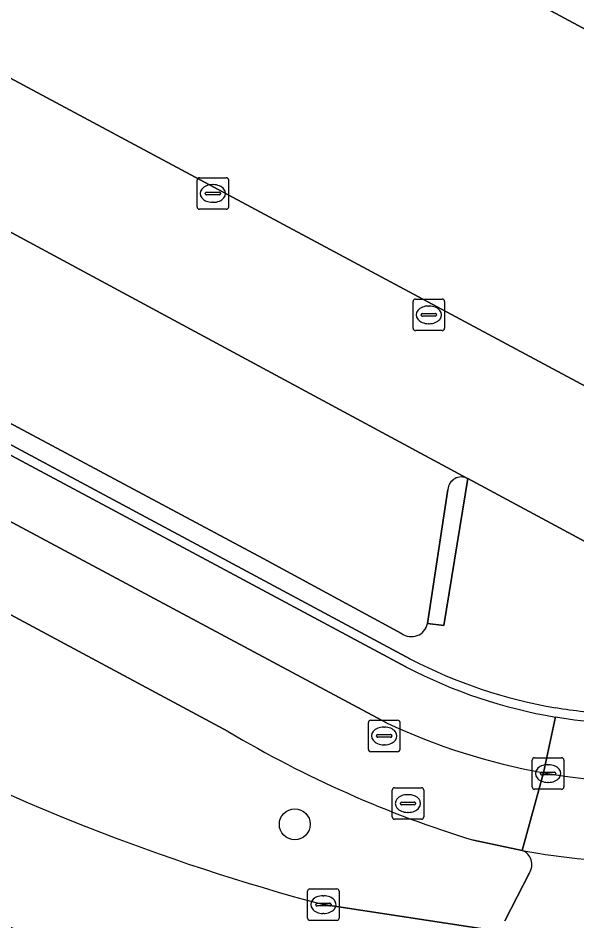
# Model space of a CAD drawing. Extents: x 159489 to 160304, y 383825 to 384531.
# Drawn here: x 160095.42 to 160113.12, y 383845.81 to 383874.4 of the extents above; entities that cross this region are included whole.
import ezdxf

# ---------------------------------------------------------------- set-up
doc = ezdxf.new("R2010")
doc.units = 0
for name, color, linetype in [('IMGEO_Berm_groen', 7, 'Continuous'), ('IMGEO_Boom', 7, 'Continuous'), ('IMGEO_Fietspad_gesloten', 7, 'Continuous'), ('IMGEO_Groenvoorziening', 7, 'Continuous'), ('IMGEO_Haag', 7, 'Continuous'), ('IMGEO_Kolk', 7, 'Continuous'), ('IMGEO_Parkeervlak_open', 7, 'Continuous'), ('IMGEO_Rijbaan_lokaal_gesloten', 7, 'Continuous'), ('IMGEO_Rijbaan_lokaal_open', 7, 'Continuous'), ('IMGEO_Rioolput', 7, 'Continuous'), ('IMGEO_Voetpad_open', 7, 'Continuous')]:
    doc.layers.add(name, color=color, linetype=linetype)

msp = doc.modelspace()

# ---------------------------------------------------------------- linework, layer by layer
at = {"layer": 'IMGEO_Berm_groen'}
for points in [[(160102.081, 383851.81), (160076.361, 383865.601)], [(160111.384, 383848.043), (160109.851, 383848.365)], [(160110.841, 383845.812), (160111.616, 383847.334)], [(160105.092, 383846.329), (160110.352, 383845.526)]]:
    msp.add_lwpolyline(points, dxfattribs=at)
for centre, radius, start, end in [((160122.684, 383912.505), 68.474, 241.85524, 255.11266), ((160120.131, 383882.036), 35.205, 239.1556, 253.0221), ((160111.223, 383847.598), 0.473, 326.1018, 70.1366), ((160123.387, 383902.539), 63.523, 241.98382, 254.58581)]:
    msp.add_arc(centre, radius, start, end, dxfattribs=at)
at = {"layer": 'IMGEO_Boom'}
msp.add_circle((160104.186, 383848.871), 0.489, dxfattribs=at)
at = {"layer": 'IMGEO_Fietspad_gesloten'}
for points in [[(160107.086, 383852.085), (159924.27, 383949.901)], [(159991.614, 383911.044), (160001.304, 383905.848), (160002.256, 383905.326), (160011.844, 383900.228), (160012.786, 383899.69), (160022.42, 383894.556), (160023.411, 383894.04), (160032.997, 383888.885), (160033.965, 383888.389), (160043.579, 383883.217), (160044.542, 383882.709), (160054.221, 383877.527), (160055.166, 383877.017), (160064.805, 383871.873), (160065.727, 383871.387), (160076.361, 383865.601), (160102.081, 383851.81)], [(160109.851, 383848.365), (160111.384, 383848.043), (160112.064, 383850.502)], [(160112.064, 383850.502), (160111.384, 383848.043)]]:
    msp.add_lwpolyline(points, dxfattribs=at)
for centre, radius, start, end in [((160115.607, 383870.263), 20.076, 244.8843, 259.8344), ((160120.131, 383882.036), 35.205, 239.1556, 253.0221), ((160115.596, 383870.409), 20.218, 259.9391, 275.3751), ((160115.567, 383870.652), 22.992, 259.5173, 269.5385)]:
    msp.add_arc(centre, radius, start, end, dxfattribs=at)
at = {"layer": 'IMGEO_Groenvoorziening'}
for points in [[(160043.036, 383899.381), (160039.303, 383901.351), (160034.924, 383893.192), (160100.788, 383857.884), (160107.853, 383854.104)], [(160107.566, 383854.914), (160103.186, 383857.288), (160090.695, 383863.956), (160065.961, 383877.226), (160045.434, 383888.48), (160044.895, 383888.512), (160045.433, 383894.167), (160046.014, 383894.129), (160046.122, 383895.578)], [(160034.924, 383893.192), (160034.758, 383892.883), (160100.654, 383857.631), (160107.721, 383853.85)], [(160107.853, 383854.104), (160100.788, 383857.884), (160034.924, 383893.192)], [(160116.3, 383856.255), (160109.665, 383859.816), (160108.908, 383855.168), (160108.39, 383855.224)]]:
    msp.add_lwpolyline(points, dxfattribs=at)
for centre, radius, start, end in [((160107.877, 383855.337), 0.525, 233.693, 347.541), ((160114.974, 383867.727), 15.372, 242.404, 260.5467), ((160114.974, 383867.727), 15.372, 242.404, 260.5467), ((160115.052, 383867.895), 15.844, 242.4375, 260.5032), ((160114.923, 383867.671), 15.308, 260.6994, 267.3602), ((160114.923, 383867.671), 15.308, 260.6994, 267.3602), ((160114.986, 383867.834), 15.772, 260.704, 266.6388)]:
    msp.add_arc(centre, radius, start, end, dxfattribs=at)
at = {"layer": 'IMGEO_Haag'}
for points in [[(160034.924, 383893.192), (160034.758, 383892.883), (160100.654, 383857.631), (160107.721, 383853.85)], [(160107.853, 383854.104), (160100.788, 383857.884), (160034.924, 383893.192)]]:
    msp.add_lwpolyline(points, dxfattribs=at)
for centre, radius, start, end in [((160114.974, 383867.727), 15.372, 242.404, 260.5467), ((160115.052, 383867.895), 15.844, 242.4375, 260.5032), ((160114.923, 383867.671), 15.308, 260.6994, 267.3602), ((160114.986, 383867.834), 15.772, 260.704, 266.6388)]:
    msp.add_arc(centre, radius, start, end, dxfattribs=at)
at = {"layer": 'IMGEO_Kolk'}
for p, q in [((160101.166, 383869.343), (160102.018, 383869.343)), ((160101.091, 383868.417), (160101.091, 383869.269)), ((160101.579, 383869.123), (160101.604, 383869.123)), ((160102.092, 383869.269), (160102.092, 383868.417)), ((160101.35, 383868.837), (160101.35, 383868.849)), ((160101.788, 383868.8), (160101.39, 383868.8)), ((160101.393, 383868.886), (160101.791, 383868.886)), ((160101.834, 383868.849), (160101.834, 383868.837)), ((160101.602, 383868.563), (160101.577, 383868.563)), ((160102.018, 383868.343), (160101.166, 383868.343)), ((160107.931, 383864.574), (160107.931, 383865.426)), ((160108.006, 383865.5), (160108.858, 383865.5)), ((160108.932, 383865.426), (160108.932, 383864.574)), ((160108.19, 383864.994), (160108.19, 383865.006)), ((160108.233, 383865.043), (160108.631, 383865.043)), ((160108.419, 383865.28), (160108.444, 383865.28)), ((160108.674, 383865.006), (160108.674, 383864.994)), ((160108.628, 383864.957), (160108.23, 383864.957)), ((160108.442, 383864.72), (160108.417, 383864.72)), ((160108.858, 383864.5), (160108.006, 383864.5)), ((160111.707, 383850.053), (160111.707, 383850.905)), ((160111.782, 383850.979), (160112.634, 383850.979)), ((160112.195, 383850.759), (160112.22, 383850.759)), ((160112.708, 383850.905), (160112.708, 383850.053)), ((160111.966, 383850.473), (160111.966, 383850.485)), ((160112.404, 383850.436), (160112.006, 383850.436)), ((160112.009, 383850.522), (160112.407, 383850.522)), ((160112.45, 383850.485), (160112.45, 383850.473)), ((160112.218, 383850.199), (160112.193, 383850.199)), ((160112.634, 383849.979), (160111.782, 383849.979)), ((160104.591, 383845.903), (160104.591, 383846.755)), ((160104.666, 383846.829), (160105.518, 383846.829)), ((160105.592, 383846.755), (160105.592, 383845.903)), ((160105.079, 383846.609), (160105.104, 383846.609)), ((160104.85, 383846.323), (160104.85, 383846.335)), ((160105.288, 383846.286), (160104.89, 383846.286)), ((160104.893, 383846.372), (160105.291, 383846.372)), ((160105.334, 383846.335), (160105.334, 383846.323)), ((160105.102, 383846.049), (160105.077, 383846.049)), ((160105.518, 383845.829), (160104.666, 383845.829))]:
    msp.add_line(p, q, dxfattribs=at)
for points in [[(160101.166, 383869.343), (160102.018, 383869.343)], [(160101.091, 383868.417), (160101.091, 383869.269)], [(160102.092, 383869.269), (160102.092, 383868.417)], [(160102.018, 383868.343), (160101.166, 383868.343)], [(160107.931, 383864.574), (160107.931, 383865.426)], [(160108.006, 383865.5), (160108.858, 383865.5)], [(160108.932, 383865.426), (160108.932, 383864.574)], [(160108.858, 383864.5), (160108.006, 383864.5)], [(160111.707, 383850.053), (160111.707, 383850.905)], [(160111.782, 383850.979), (160112.634, 383850.979)], [(160112.708, 383850.905), (160112.708, 383850.053)], [(160112.634, 383849.979), (160111.782, 383849.979)], [(160104.591, 383845.903), (160104.591, 383846.755)], [(160104.666, 383846.829), (160105.518, 383846.829)], [(160105.592, 383846.755), (160105.592, 383845.903)], [(160105.518, 383845.829), (160104.666, 383845.829)]]:
    msp.add_lwpolyline(points, dxfattribs=at)
for centre, radius, start, end in [((160101.168, 383869.267), 0.0765, 91.552, 178.448), ((160101.168, 383869.267), 0.0765, 91.552, 178.448), ((160102.016, 383869.267), 0.0765, 1.552, 88.448), ((160102.016, 383869.267), 0.0765, 1.552, 88.448), ((160101.39, 383868.846), 0.0403, 85.8775, 175.7526), ((160101.387, 383868.836), 0.0366, 178.938, 274.7102), ((160101.791, 383868.843), 0.043, 264.8664, 352.4533), ((160101.795, 383868.848), 0.0386, 1.7309, 96.639), ((160101.168, 383868.419), 0.0765, 181.552, 268.448), ((160101.168, 383868.419), 0.0765, 181.552, 268.448), ((160102.016, 383868.419), 0.0765, 271.552, 358.448), ((160102.016, 383868.419), 0.0765, 271.552, 358.448), ((160108.008, 383865.424), 0.0765, 91.552, 178.448), ((160108.008, 383865.424), 0.0765, 91.552, 178.448), ((160108.856, 383865.424), 0.0765, 1.552, 88.448), ((160108.856, 383865.424), 0.0765, 1.552, 88.448), ((160108.23, 383865.003), 0.0403, 85.8775, 175.7526), ((160108.635, 383865.005), 0.0386, 1.7309, 96.639), ((160108.227, 383864.993), 0.0366, 178.938, 274.7102), ((160108.631, 383865), 0.043, 264.8664, 352.4533), ((160108.008, 383864.576), 0.0765, 181.552, 268.448), ((160108.008, 383864.576), 0.0765, 181.552, 268.448), ((160108.856, 383864.576), 0.0765, 271.552, 358.448), ((160108.856, 383864.576), 0.0765, 271.552, 358.448), ((160111.784, 383850.903), 0.0765, 91.552, 178.448), ((160111.784, 383850.903), 0.0765, 91.552, 178.448), ((160112.632, 383850.903), 0.0765, 1.552, 88.448), ((160112.632, 383850.903), 0.0765, 1.552, 88.448), ((160112.006, 383850.482), 0.0403, 85.8775, 175.7526), ((160112.003, 383850.472), 0.0366, 178.938, 274.7102), ((160112.407, 383850.479), 0.043, 264.8664, 352.4533), ((160112.411, 383850.484), 0.0386, 1.7309, 96.639), ((160111.784, 383850.055), 0.0765, 181.552, 268.448), ((160111.784, 383850.055), 0.0765, 181.552, 268.448), ((160112.632, 383850.055), 0.0765, 271.552, 358.448), ((160112.632, 383850.055), 0.0765, 271.552, 358.448), ((160104.668, 383846.753), 0.0765, 91.552, 178.448), ((160104.668, 383846.753), 0.0765, 91.552, 178.448), ((160105.516, 383846.753), 0.0765, 1.552, 88.448), ((160105.516, 383846.753), 0.0765, 1.552, 88.448), ((160104.89, 383846.332), 0.0403, 85.8775, 175.7526), ((160104.887, 383846.322), 0.0366, 178.938, 274.7102), ((160105.291, 383846.329), 0.043, 264.8664, 352.4533), ((160105.295, 383846.334), 0.0386, 1.7309, 96.639), ((160104.668, 383845.905), 0.0765, 181.552, 268.448), ((160104.668, 383845.905), 0.0765, 181.552, 268.448), ((160105.516, 383845.905), 0.0765, 271.552, 358.448), ((160105.516, 383845.905), 0.0765, 271.552, 358.448)]:
    msp.add_arc(centre, radius, start, end, dxfattribs=at)
for centre, major_axis, ratio, start_param, end_param in [((160101.578, 383868.843), (-0.387, 0.002), 0.722429, 4.712389, 7.853982), ((160101.603, 383868.843), (-0.39, 0.002), 0.717154, 1.570796, 4.712389), ((160108.418, 383865), (-0.387, 0.002), 0.722429, 4.712389, 7.853982), ((160108.443, 383865), (-0.39, 0.002), 0.717154, 1.570796, 4.712389), ((160112.194, 383850.479), (-0.387, 0.002), 0.722429, 4.712389, 7.853982), ((160112.219, 383850.479), (-0.39, 0.002), 0.717154, 1.570796, 4.712389), ((160105.078, 383846.329), (-0.387, 0.002), 0.722429, 4.712389, 7.853982), ((160105.103, 383846.329), (-0.39, 0.002), 0.717154, 1.570796, 4.712389)]:
    msp.add_ellipse(centre, major_axis=major_axis, ratio=ratio, start_param=start_param, end_param=end_param, dxfattribs=at)
at = {"layer": 'IMGEO_Parkeervlak_open'}
for points in [[(160129.004, 383865.653), (160057.595, 383903.993)], [(160050.136, 383896.847), (160050.529, 383896.42), (160116.201, 383861.232), (160119.249, 383859.982)], [(160046.014, 383894.129), (160045.434, 383888.48), (160065.961, 383877.226), (160090.695, 383863.956), (160103.186, 383857.288), (160107.566, 383854.914)], [(160109.657, 383859.82), (160046.014, 383894.129)], [(160108.39, 383855.224), (160109.037, 383859.469)]]:
    msp.add_lwpolyline(points, dxfattribs=at)
for centre, radius, start, end in [((160109.46, 383859.445), 0.423, 62.2444, 176.7865), ((160107.877, 383855.337), 0.525, 233.693, 347.541)]:
    msp.add_arc(centre, radius, start, end, dxfattribs=at)
at = {"layer": 'IMGEO_Rijbaan_lokaal_gesloten'}
msp.add_lwpolyline([(160106.503, 383841.301), (160107.67, 383841.055), (160110.352, 383845.526), (160105.092, 383846.329)], dxfattribs=at)
for centre, radius, start, end in [((160122.684, 383912.505), 68.474, 241.85524, 255.11266), ((160123.387, 383902.539), 63.523, 241.98382, 254.58581)]:
    msp.add_arc(centre, radius, start, end, dxfattribs=at)
at = {"layer": 'IMGEO_Rijbaan_lokaal_open'}
for points in [[(160055.357, 383905.187), (160057.595, 383903.993), (160129.004, 383865.653)], [(160119.249, 383859.982), (160116.201, 383861.232), (160050.529, 383896.42), (160050.136, 383896.847)], [(160046.122, 383895.578), (160046.014, 383894.129), (160109.657, 383859.82), (160109.665, 383859.816), (160116.3, 383856.255), (160116.387, 383856.208), (160117.969, 383855.355), (160119.466, 383854.563)]]:
    msp.add_lwpolyline(points, dxfattribs=at)
at = {"layer": 'IMGEO_Rioolput'}
for p, q in [((160106.592, 383852.169), (160107.444, 383852.169)), ((160106.517, 383851.243), (160106.517, 383852.095)), ((160107.005, 383851.949), (160107.03, 383851.949)), ((160107.518, 383852.095), (160107.518, 383851.243)), ((160106.776, 383851.663), (160106.776, 383851.675)), ((160107.214, 383851.626), (160106.816, 383851.626)), ((160106.819, 383851.712), (160107.217, 383851.712)), ((160107.26, 383851.675), (160107.26, 383851.663)), ((160107.028, 383851.389), (160107.003, 383851.389)), ((160107.444, 383851.169), (160106.592, 383851.169)), ((160107.27, 383849.104), (160107.27, 383849.956)), ((160107.345, 383850.03), (160108.197, 383850.03)), ((160108.271, 383849.956), (160108.271, 383849.104)), ((160107.572, 383849.573), (160107.97, 383849.573)), ((160107.758, 383849.81), (160107.783, 383849.81)), ((160107.529, 383849.524), (160107.529, 383849.536)), ((160107.967, 383849.487), (160107.569, 383849.487)), ((160108.013, 383849.536), (160108.013, 383849.524)), ((160108.197, 383849.03), (160107.345, 383849.03)), ((160107.781, 383849.25), (160107.756, 383849.25))]:
    msp.add_line(p, q, dxfattribs=at)
for points in [[(160106.592, 383852.169), (160107.444, 383852.169)], [(160106.517, 383851.243), (160106.517, 383852.095)], [(160107.518, 383852.095), (160107.518, 383851.243)], [(160107.444, 383851.169), (160106.592, 383851.169)], [(160107.27, 383849.104), (160107.27, 383849.956)], [(160107.345, 383850.03), (160108.197, 383850.03)], [(160108.271, 383849.956), (160108.271, 383849.104)], [(160108.197, 383849.03), (160107.345, 383849.03)]]:
    msp.add_lwpolyline(points, dxfattribs=at)
for centre, radius, start, end in [((160106.594, 383852.093), 0.0765, 91.552, 178.448), ((160106.594, 383852.093), 0.0765, 91.552, 178.448), ((160107.442, 383852.093), 0.0765, 1.552, 88.448), ((160107.442, 383852.093), 0.0765, 1.552, 88.448), ((160106.816, 383851.672), 0.0403, 85.8775, 175.7526), ((160106.813, 383851.662), 0.0366, 178.938, 274.7102), ((160107.217, 383851.669), 0.043, 264.8664, 352.4533), ((160107.221, 383851.674), 0.0386, 1.7309, 96.639), ((160106.594, 383851.245), 0.0765, 181.552, 268.448), ((160106.594, 383851.245), 0.0765, 181.552, 268.448), ((160107.442, 383851.245), 0.0765, 271.552, 358.448), ((160107.442, 383851.245), 0.0765, 271.552, 358.448), ((160107.347, 383849.954), 0.0765, 91.552, 178.448), ((160107.347, 383849.954), 0.0765, 91.552, 178.448), ((160108.195, 383849.954), 0.0765, 1.552, 88.448), ((160108.195, 383849.954), 0.0765, 1.552, 88.448), ((160107.569, 383849.533), 0.0403, 85.8775, 175.7526), ((160107.974, 383849.535), 0.0386, 1.7309, 96.639), ((160107.566, 383849.523), 0.0366, 178.938, 274.7102), ((160107.97, 383849.53), 0.043, 264.8664, 352.4533), ((160107.347, 383849.106), 0.0765, 181.552, 268.448), ((160107.347, 383849.106), 0.0765, 181.552, 268.448), ((160108.195, 383849.106), 0.0765, 271.552, 358.448), ((160108.195, 383849.106), 0.0765, 271.552, 358.448)]:
    msp.add_arc(centre, radius, start, end, dxfattribs=at)
for centre, major_axis, ratio, start_param, end_param in [((160107.004, 383851.669), (-0.387, 0.002), 0.722429, 4.712389, 7.853982), ((160107.029, 383851.669), (-0.39, 0.002), 0.717154, 1.570796, 4.712389), ((160107.757, 383849.53), (-0.387, 0.002), 0.722429, 4.712389, 7.853982), ((160107.782, 383849.53), (-0.39, 0.002), 0.717154, 1.570796, 4.712389)]:
    msp.add_ellipse(centre, major_axis=major_axis, ratio=ratio, start_param=start_param, end_param=end_param, dxfattribs=at)
at = {"layer": 'IMGEO_Voetpad_open'}
for points in [[(160107.721, 383853.85), (160100.654, 383857.631), (160034.758, 383892.883), (160033.172, 383893.732), (159976.588, 383924.003), (159974.998, 383924.853), (159971.045, 383926.968), (159924.885, 383951.662)], [(159924.27, 383949.901), (160107.086, 383852.085)], [(160109.037, 383859.469), (160108.39, 383855.224), (160108.908, 383855.168), (160109.665, 383859.816)], [(160109.665, 383859.816), (160109.657, 383859.82)], [(160112.064, 383850.502), (160112.438, 383852.269)], [(160112.438, 383852.269), (160112.064, 383850.502)], [(160111.616, 383847.334), (160110.841, 383845.812)]]:
    msp.add_lwpolyline(points, dxfattribs=at)
for centre, radius, start, end in [((160109.46, 383859.445), 0.423, 62.2444, 176.7865), ((160115.052, 383867.895), 15.844, 242.4375, 260.5032), ((160114.986, 383867.834), 15.772, 260.704, 266.6388), ((160115.607, 383870.263), 20.076, 244.8843, 259.8344), ((160115.596, 383870.409), 20.218, 259.9391, 275.3751), ((160115.567, 383870.652), 22.992, 259.5173, 269.5385), ((160111.223, 383847.598), 0.473, 326.1018, 70.1366)]:
    msp.add_arc(centre, radius, start, end, dxfattribs=at)

doc.saveas('drawing.dxf')
